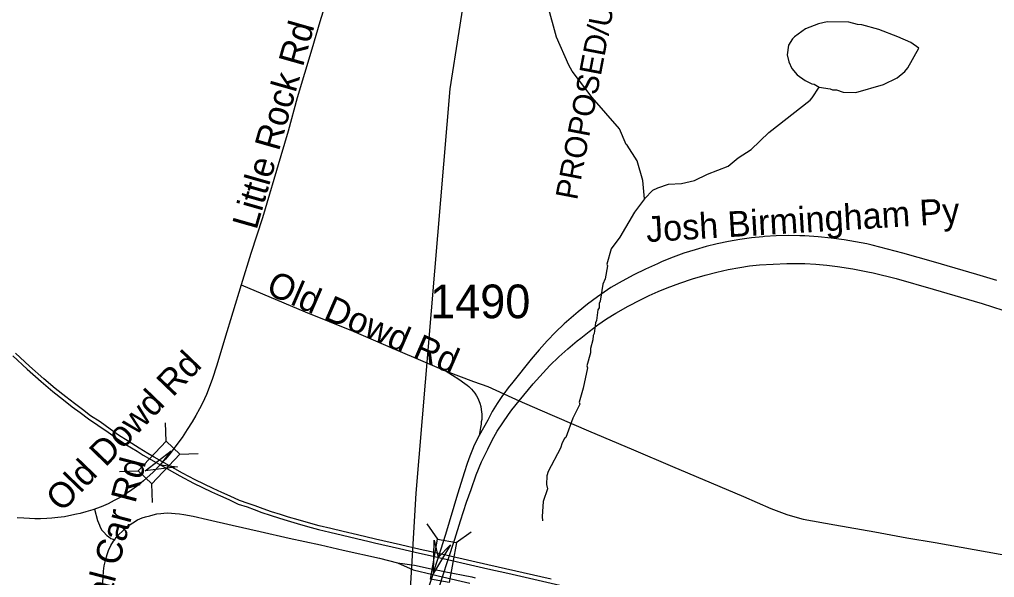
# Model space of a CAD drawing. Extents: x 1383679 to 1536984, y 460658 to 651027.
# Drawn here: x 1418338 to 1421955, y 543411 to 545481 of the extents above; entities that cross this region are included whole.
import ezdxf

# ---------------------------------------------------------------- set-up
doc = ezdxf.new("R2010")
doc.units = 0
for name, color, linetype in [('Default', 7, 'Continuous'), ('Exist Hydrographic Misc Water Feature', 7, 'Continuous'), ('Exist Railroad Mainline', 7, 'Continuous'), ('Exist Railroad Spur', 7, 'Continuous'), ('Exist Road Non-System Type 51', 7, 'Continuous'), ('Exist Road Non-System Type 51 Label', 7, 'Continuous'), ('Exist Road Primary US Structure Standard Bridge CELL', 7, 'Continuous'), ('Exist Road Secondary Structure Standard Bridge Attributed CELL', 7, 'Continuous'), ('Exist Road Secondary Structure Standard Bridge CELL', 7, 'Continuous'), ('Exist Road Secondary Type 51 Attributed', 7, 'Continuous'), ('Exist Road Secondary Type 51 Divided Attributed', 7, 'Continuous'), ('Exist Road Secondary Type 51 Label', 7, 'Continuous'), ('Exist Road Secondary Type 51 Number Label', 7, 'Continuous')]:
    doc.layers.add(name, color=color, linetype=linetype)

msp = doc.modelspace()

# ---------------------------------------------------------------- linework, layer by layer
at = {"layer": 'Default'}
msp.add_lwpolyline([(1419749.8, 542784.7), (1419776.5, 543157.8), (1419809.8, 543724.1), (1419936.3, 545223.2), (1420036.2, 545862.8), (1420116.1, 546202.6), (1420216, 546622.4), (1420302.6, 546855.6), (1420449.1, 547115.4), (1420895.3, 547741.7), (1421028.5, 547988.2), (1421177.3, 548383.5)], dxfattribs=at)
at = {"layer": 'Exist Hydrographic Misc Water Feature'}
for points in [[(1420656.7, 544815.3), (1420650.4, 544883.9), (1420629.8, 544956.3), (1420593.1, 545015.1), (1420589.1, 545017.2), (1420563.6, 545075.8), (1420462.9, 545192), (1420389, 545289.6), (1420375.6, 545311.9), (1420329.8, 545414.9), (1420297.6, 545532.8), (1420292.4, 545539.6), (1420289.9, 545603.7), (1420308.9, 545651.9), (1420315, 545655.1), (1420375.1, 545845.7), (1420375.5, 545861.7), (1420379.6, 545869.6), (1420380.5, 545909.5), (1420384.8, 545925.4), (1420387.3, 546037.3), (1420391.6, 546053.2)], [(1421596.9, 545416), (1421526.6, 545444), (1421463, 545461.4), (1421447, 545461.7), (1421415.2, 545470.4), (1421335.2, 545472.2), (1421303, 545465), (1421254.6, 545446.1), (1421213.9, 545417), (1421205.8, 545409.2), (1421191.3, 545385.5), (1421186.6, 545349.7), (1421192, 545323.5), (1421203.5, 545299.3), (1421222.9, 545274.9), (1421252.5, 545254.2), (1421278.2, 545241.6), (1421286.2, 545241.4), (1421304.4, 545229.8)], [(1421304.4, 545229.8), (1421345.8, 545224.1), (1421353.8, 545220), (1421369.8, 545219.6), (1421393.6, 545211), (1421441.5, 545210), (1421544.2, 545239.6), (1421594.7, 545264.5), (1421623.2, 545287.8), (1421633.6, 545301.6), (1421674.3, 545374.3), (1421645.6, 545395.3), (1421596.9, 545416)], [(1420656.7, 544815.3), (1420687.6, 544847.1), (1420705.7, 544856.7), (1420746, 544869.8), (1420794.1, 544872.7), (1420842.4, 544883.6), (1420890.9, 544906.5), (1420967.6, 544936.7), (1421004.2, 544967.9), (1421052.9, 544998.8), (1421118.3, 545061.3), (1421270.9, 545181.8), (1421279, 545189.6), (1421304.4, 545229.8)], [(1420656.7, 544815.3), (1420619.8, 544766.6), (1420565.8, 544673.9), (1420532.8, 544630.6), (1420517.6, 544573.3), (1420519.4, 544567), (1420510.4, 544519.2), (1420501.9, 544499.4), (1420492.6, 544435.6), (1420488.4, 544427.7), (1420488.1, 544411.7), (1420483.9, 544403.8), (1420479, 544364), (1420474.8, 544356.1), (1420470, 544316.2), (1420465.8, 544308.3), (1420465.5, 544292.3), (1420456.8, 544260.5), (1420456.4, 544244.5), (1420443.4, 544196.8), (1420445.2, 544188.8), (1420429.5, 544113.2), (1420414.7, 544061.6), (1420416.3, 544053.5), (1420391.2, 544002.1), (1420365.5, 543930.7), (1420359.5, 543926.8), (1420351.2, 543911.1), (1420344.7, 543891.2), (1420298.8, 543804.3), (1420294.5, 543788.4), (1420293.8, 543756.4), (1420297.5, 543740.4), (1420280.4, 543692.7), (1420277.2, 543636.9), (1420278.8, 543620.8)]]:
    msp.add_lwpolyline(points, dxfattribs=at)
at = {"layer": 'Exist Railroad Mainline'}
for points in [[(1418313, 544232.9), (1418366.1, 544184), (1418418.8, 544138), (1418461.6, 544101.2), (1418500.8, 544069.9), (1418533.6, 544044.7), (1418563, 544023.3), (1418593.5, 543999.7), (1418629, 543976.7), (1418666.7, 543950), (1418697.3, 543927.7), (1418733, 543904.6), (1418774.3, 543879.1), (1418796.8, 543865.4), (1418932.2, 543788.7), (1418982.9, 543761.4), (1419017, 543745), (1419050.6, 543728.8), (1419083.1, 543714.1), (1419114.2, 543700.1), (1419124.4, 543695.2), (1419148.9, 543683.5), (1419182.2, 543672.7), (1419208.1, 543663.3), (1419237.5, 543652.3), (1419268, 543641.9), (1419302, 543631.5), (1419331.4, 543622.1), (1419368.3, 543610.9), (1419405.9, 543600.8), (1419446.9, 543589.6), (1419489.8, 543579.5)], [(1419489.8, 543579.5), (1419535.8, 543568), (1419588.4, 543555.4), (1419635.2, 543544.6), (1419655.2, 543540), (1419748.2, 543518.4), (1419821.5, 543502), (1419861.3, 543492.8), (1420075, 543443.3), (1420150.1, 543427.4), (1420327.1, 543386.9), (1420502.3, 543346.6), (1420712.2, 543298.8), (1420894.8, 543256.9), (1421161.5, 543196.1), (1421386.5, 543144.3), (1421555.2, 543105.7), (1421740.7, 543062.8), (1421977.9, 543008.9)]]:
    msp.add_lwpolyline(points, dxfattribs=at)
at = {"layer": 'Exist Railroad Spur'}
msp.add_lwpolyline([(1420310.4, 543405.1), (1420075, 543457.7), (1419865.6, 543506.1), (1419824.6, 543515.6), (1419751.3, 543532.1), (1419658.3, 543553.6), (1419591.6, 543569), (1419539.2, 543581.6), (1419493.1, 543593.1), (1419450.3, 543603.2), (1419409.6, 543614.3), (1419372.1, 543624.4), (1419335.6, 543635.5), (1419306.1, 543644.8), (1419272.3, 543655.3), (1419242.2, 543665.5), (1419212.9, 543676.5), (1419186.8, 543686), (1419154.1, 543696.6), (1419120.1, 543712.8), (1419088.8, 543726.9), (1419056.5, 543741.5), (1419023, 543757.6), (1418989.2, 543773.9), (1418943.2, 543798.7), (1418838.1, 543857), (1418813.8, 543871.6), (1418781.6, 543891), (1418740.5, 543916.4), (1418705.2, 543939.3), (1418674.9, 543961.4), (1418636.8, 543988.3), (1418601.6, 544011.1), (1418571.4, 544034.5), (1418542, 544055.9), (1418509.5, 544080.9), (1418470.5, 544112), (1418427.9, 544148.5), (1418375.5, 544194.4), (1418322.7, 544243)], dxfattribs=at)
at = {"layer": 'Exist Road Non-System Type 51'}
for p, q in [((1420135.1, 544092.5), (1420164.9, 544079.1)), ((1420164.9, 544079.1), (1420192.2, 544066.9)), ((1419870.9, 543422.5), (1419891.4, 543417.6)), ((1419891.4, 543417.6), (1419907.6, 543413.8))]:
    msp.add_line(p, q, dxfattribs=at)
for points in [[(1419160.8, 544497.1), (1419398.2, 544396.9), (1419576.3, 544324.9), (1419724.6, 544260.8), (1419843.5, 544209.4), (1419921.1, 544176.9)], [(1419921.1, 544176.9), (1420022, 544138.1), (1420075, 544119.3), (1420135.1, 544092.5)], [(1419921.1, 544176.9), (1419967.5, 544146.9), (1419990, 544131.2), (1419998.9, 544124.7), (1420004.9, 544119.7), (1420015.4, 544109.2), (1420027.4, 544094.3), (1420032.9, 544085.3), (1420038.3, 544076.3), (1420043.3, 544064.3), (1420043.6, 544063.6)], [(1420043.6, 544063.6), (1420045.8, 544057.4), (1420049.3, 544044.9), (1420051.3, 544033.9), (1420052.8, 544017), (1420052.8, 544005), (1420052.8, 543997), (1420051.3, 543988.1), (1420050.8, 543980.1), (1420048.8, 543967.1), (1420043.5, 543937.6)], [(1420192.2, 544066.9), (1420269, 544032.6), (1420448.6, 543954.6), (1420615.8, 543885.2), (1420760.9, 543822.7), (1420904.2, 543762.1), (1421024.3, 543711), (1421125.3, 543667.6), (1421154.7, 543655.5), (1421184.6, 543644.8), (1421215, 543635.6), (1421245.9, 543628), (1421363.3, 543606.9), (1421511.7, 543579.9), (1421630.5, 543558.5), (1421735.5, 543540.4), (1422073, 543480.6), (1422157.3, 543466), (1422307.5, 543439.4)], [(1418616.2, 543664.6), (1418627.7, 543623.1), (1418630.8, 543613.4), (1418634.1, 543605.7), (1418637.2, 543597.7), (1418643.8, 543586.5), (1418649.3, 543579.9), (1418662.4, 543567.2), (1418668.6, 543563.1), (1418677.1, 543556.4), (1418685.3, 543552.7), (1418689.8, 543550.1)], [(1418689.8, 543550.1), (1418697, 543559.3), (1418706.3, 543570.6), (1418719.8, 543583.5), (1418731.9, 543594.9), (1418744.8, 543604.8), (1418758.3, 543614.1), (1418776.1, 543624.8), (1418793.2, 543631.9), (1418805.3, 543636.2), (1418821, 543640.4), (1418833.8, 543644), (1418847.4, 543646.9), (1418862.3, 543649), (1418873.7, 543649.7), (1418888.7, 543650.7), (1418901.3, 543649.8), (1418915.4, 543649), (1418931.1, 543647.4), (1418947.4, 543645.2), (1418982.1, 543638.3), (1419035.6, 543626.2), (1419126.7, 543604.8), (1419230.7, 543581.3), (1419338.3, 543557.3), (1419454.9, 543531.7), (1419538.6, 543512), (1419673.3, 543482.3), (1419739.8, 543465.2)], [(1418663.8, 542868.2), (1418661.9, 542906.3), (1418653.5, 543070.4), (1418643.6, 543245.9), (1418642.9, 543300), (1418643.6, 543339.9), (1418645.7, 543376.2), (1418647.9, 543412.5), (1418649.3, 543434.6), (1418652.1, 543453.8), (1418656.4, 543473.8), (1418662.8, 543495.9), (1418668.5, 543511.5), (1418677.1, 543529.3), (1418686.3, 543545.7), (1418689.8, 543550.1)], [(1419739.8, 543465.2), (1419803.5, 543456.4), (1419876.9, 543441.4)], [(1419739.8, 543465.2), (1419798.1, 543439.8), (1419870.9, 543422.5)], [(1419876.9, 543441.4), (1419897.7, 543437.2), (1419914, 543433.8)], [(1419914, 543433.8), (1420015.8, 543413.1), (1420028.6, 543410.2)], [(1419907.6, 543413.8), (1420009.3, 543389.6)]]:
    msp.add_lwpolyline(points, dxfattribs=at)
at = {"layer": 'Exist Road Primary US Structure Standard Bridge CELL'}
for p, q in [((1418881.7, 543916.4), (1418879.6, 543985.3)), ((1418932, 543869.1), (1419000.9, 543871.2)), ((1418709, 543804.5), (1418777.9, 543806.5)), ((1418831.4, 543689.2), (1418829.3, 543758.2))]:
    msp.add_line(p, q, dxfattribs=at)
msp.add_lwpolyline([(1418777.9, 543806.5), (1418881.5, 543916.6), (1418932.9, 543868.2), (1418829.3, 543758.2)], close=True, dxfattribs=at)
at = {"layer": 'Exist Road Secondary Structure Standard Bridge Attributed CELL'}
for points in [[(1418924.7, 543822.1), (1418803.8, 543806.2), (1418900.5, 543880.4), (1418860.1, 543829.5)], [(1419937.3, 543531.7), (1419874.3, 543427.3), (1419876.6, 543549.2), (1419891.2, 543485.9)]]:
    msp.add_lwpolyline(points, close=True, dxfattribs=at)
at = {"layer": 'Exist Road Secondary Structure Standard Bridge CELL'}
for p, q in [((1419889.7, 543553.5), (1419850.2, 543610)), ((1419957.7, 543541.5), (1420014.2, 543581))]:
    msp.add_line(p, q, dxfattribs=at)
msp.add_lwpolyline([(1419863.2, 543404.7), (1419889.4, 543553.5), (1419958.9, 543541.3), (1419932.7, 543392.4)], close=True, dxfattribs=at)
at = {"layer": 'Exist Road Secondary Type 51 Attributed'}
for points in [[(1419475.1, 545547.9), (1419452.7, 545471.9), (1419422, 545370.9), (1419368.1, 545190.5), (1419334.9, 545066), (1419307.7, 544974.5), (1419239.4, 544745.7), (1419196.2, 544613.1), (1419160.8, 544497.1), (1419098.9, 544294.3), (1419070.4, 544198.1), (1419052.6, 544145.4), (1419031.2, 544089.9), (1419016.3, 544057.8), (1419006.3, 544037.2), (1418992.7, 544012.2), (1418978.5, 543988.7), (1418960.2, 543960.5), (1418941, 543930.7), (1418918.3, 543899.1), (1418896.7, 543871.1), (1418879.3, 543850.2), (1418860.1, 543829.5)], [(1418860.1, 543829.5), (1418855.3, 543824.3), (1418833.4, 543801.9), (1418798.5, 543769.5), (1418780.5, 543755), (1418763.1, 543742.1), (1418746.1, 543729.6), (1418729.1, 543718.6), (1418714.2, 543709.6), (1418689.3, 543696.7), (1418666.3, 543684.5), (1418640.3, 543673.7), (1418609.6, 543662.4), (1418584, 543654.5), (1418563, 543648.7), (1418549.1, 543645.8), (1418532.1, 543641.8), (1418504.3, 543636.2), (1418480.7, 543633.4), (1418458.1, 543631.5), (1418438.7, 543630), (1418416.1, 543629.3), (1418395.2, 543629.3), (1418375.3, 543629.7), (1418354.5, 543630.9), (1418329.6, 543632.9)]]:
    msp.add_lwpolyline(points, dxfattribs=at)
at = {"layer": 'Exist Road Secondary Type 51 Divided Attributed'}
for points in [[(1421964.7, 544512.9), (1421890.3, 544534.7), (1421728.5, 544582.3), (1421615.4, 544614), (1421502, 544643.6), (1421481.8, 544648.3), (1421440, 544656.7), (1421398, 544663.6), (1421349.4, 544669.9), (1421300.6, 544674.7), (1421251.6, 544678), (1421233, 544678.6), (1421189.3, 544679.1), (1421145.6, 544678), (1421102, 544675.3), (1421095.9, 544674.8), (1421053.3, 544670.6), (1421010.9, 544664.8), (1420968.8, 544657.4), (1420927, 544648.5), (1420886, 544638.5), (1420844.4, 544626.8), (1420803.3, 544613.5), (1420762.7, 544598.8), (1420722.6, 544582.6), (1420705.1, 544575.1), (1420660.7, 544555), (1420617, 544533.5), (1420574, 544510.6), (1420531.7, 544486.3), (1420519.7, 544478.4), (1420482.2, 544452.5), (1420445.7, 544425.3), (1420410.1, 544396.9), (1420375.5, 544367.3), (1420359.2, 544352.3), (1420326.9, 544321.1), (1420295.7, 544288.8), (1420265.7, 544255.4), (1420236.8, 544220.9), (1420168.6, 544136.1), (1420151.3, 544114.4), (1420135.1, 544092.5), (1420130.2, 544085.9), (1420110.5, 544056.5), (1420092.1, 544026.2), (1420075, 543995.1), (1420043.5, 543937.6), (1420024.9, 543901.8), (1420018.4, 543885.9), (1420010.9, 543866.9), (1420005.4, 543851), (1419997.4, 543830), (1419989, 543803.1), (1419963.1, 543720.1), (1419918.3, 543570.2), (1419891.2, 543485.9)], [(1419928.2, 543477.3), (1419952.8, 543552.9), (1419974.4, 543621.4), (1419997, 543690.4), (1420013.8, 543737.9), (1420032.7, 543791.3), (1420052.6, 543840.3), (1420075, 543887.3), (1420092.2, 543920.7), (1420110.7, 543953.3), (1420130.6, 543985.1), (1420151.9, 544016), (1420164, 544032.5), (1420192.2, 544066.9), (1420243.5, 544129.5), (1420305.8, 544197.8), (1420338.4, 544229.2), (1420372.1, 544259.5), (1420406.8, 544288.6), (1420420, 544299.1), (1420451.1, 544324), (1420483.3, 544347.8), (1420516.3, 544370.2), (1420550.2, 544391.3), (1420595.7, 544417), (1420642, 544441.4), (1420674.5, 544457.5), (1420707.6, 544472.3), (1420741.4, 544485.5), (1420787.8, 544502.6), (1420834.8, 544518.3), (1420882.3, 544532.4), (1420924.6, 544543.6), (1420967.3, 544553.3), (1421010.4, 544561.4), (1421046.6, 544566.8), (1421083.1, 544570.7), (1421133.9, 544573.8), (1421184.9, 544575.3), (1421211.1, 544575.5), (1421251.8, 544575.2), (1421292.5, 544573.3), (1421333.1, 544569.9), (1421373.5, 544564.9), (1421429.5, 544555.7), (1421485.2, 544545), (1421505.4, 544540.7), (1421590.9, 544519.6), (1421727.9, 544480.7), (1421909.6, 544427.4), (1422063.6, 544377.8)], [(1419891.2, 543485.9), (1419876.9, 543441.4), (1419870.9, 543422.5), (1419851.7, 543362.8)], [(1419887.9, 543352.2), (1419907.6, 543413.8), (1419928.2, 543477.3)]]:
    msp.add_lwpolyline(points, dxfattribs=at)

# ---------------------------------------------------------------- texts
at = {"layer": 'Default'}
msp.add_text('PROPOSED/UNDER CONSTRUCTION', height=82.021, rotation=79.1986, dxfattribs=at).set_placement((1420406.6, 544808.3))
at = {"layer": 'Exist Road Non-System Type 51 Label'}
for s, rotation, p in [('Old Dowd Rd', 336.5416, (1419248.5, 544465.1)), ('Old Dowd Rd', 46.1232, (1418495.4, 543650.1)), ('Rental Car Rd', 75.3382, (1418604.7, 543061.7))]:
    msp.add_text(s, height=95, rotation=rotation, dxfattribs=at).set_placement(p)
at = {"layer": 'Exist Road Secondary Type 51 Label'}
for s, rotation, p in [('Little Rock Rd', 74.1478, (1419217.2, 544697.4)), ('Josh Birmingham Py', 3.4731, (1420665.1, 544654.9))]:
    msp.add_text(s, height=95, rotation=rotation, dxfattribs=at).set_placement(p)
at = {"layer": 'Exist Road Secondary Type 51 Number Label'}
msp.add_text('1490', height=125, dxfattribs=at).set_placement((1419861.4, 544372.7))

doc.saveas('drawing.dxf')
